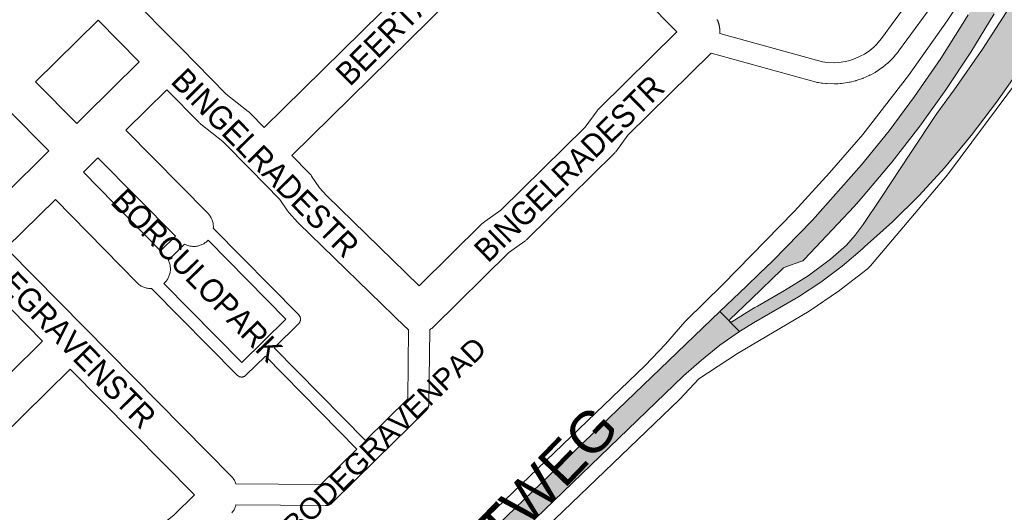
# Paper-space layout 'Layout1' of a CAD drawing. Header units: metres. Extents: x 123097 to 144122, y 392739 to 407589.
# Tile 271 of 510: x 129720 to 130047, y 399106 to 399270. Entities that reach past the tile are written whole.
import ezdxf
from ezdxf.enums import TextEntityAlignment as Align

# ---------------------------------------------------------------- set-up
doc = ezdxf.new("R2010")
doc.units = ezdxf.units.M
doc.header["$MEASUREMENT"] = 0
for name, color, linetype, lineweight in [('gs-anno-wegen algemeen tekst', 7, 'Continuous', 0), ('gs-knt-fietspaden', 7, 'Continuous', 0), ('gs-knt-hoofdweg', 7, 'Continuous', 0), ('gs-knt-paden', 7, 'Continuous', 0), ('gs-knt-wegen algemeen', 7, 'Continuous', 0), ('ir-ARC-asfalt-hoofdwegen-te inspecteren', 5, 'Continuous', 0)]:
    doc.layers.add(name, color=color, linetype=linetype, lineweight=lineweight)
doc.styles.add('Style-Arial', font='arial.ttf')

psp = doc.layouts.get("Layout1")

# ---------------------------------------------------------------- hatches: boundary and pattern name
at = {"layer": 'ir-ARC-asfalt-hoofdwegen-te inspecteren', "linetype": 'Continuous', "lineweight": 13}
for points in [[(129955.759, 399170.12), (129962.942, 399176.976), (129972.96, 399186.728), (129973.557, 399187.221), (129974.258, 399187.555), (129979.314, 399189.308), (129979.975, 399189.611), (129980.518, 399190.094), (129997.002, 399207.621), (130000, 399211.028), (130009.576, 399222.465), (130018.714, 399234.255), (130027.401, 399246.382), (130035.624, 399258.827), (130043.372, 399271.574), (130050.633, 399284.604), (130044.199, 399288.093), (130041.455, 399282.673), (130040.942, 399281.66), (130036.805, 399274.541), (130036.263, 399273.654), (130034.778, 399271.224), (130033.027, 399268.36), (130025.666, 399256.762), (130016.993, 399244.152), (130008.528, 399232.734), (129999.416, 399221.476), (129983.108, 399203.057), (129969.825, 399189.501), (129965.541, 399185.326), (129961.207, 399181.198), (129952.465, 399172.793), (129955.689, 399169.44), (129955.592, 399169.794)], [(130000.438, 399194.164), (130009.67, 399202.524), (130018.508, 399211.298), (130026.935, 399220.469), (130035.727, 399231.198), (130044.134, 399242.23), (130052.148, 399253.552), (130057.186, 399260.862), (130061.908, 399268.38), (130066.305, 399276.093), (130053.87, 399282.836), (130049.546, 399275.401), (130039.497, 399259.863), (130030.088, 399246.343), (130024.404, 399238.498), (130015.61, 399225.362), (130006.047, 399210.735), (130000, 399201.62), (129997.338, 399198.088), (129994.394, 399194.788), (129989.166, 399190.101), (129981.719, 399184.623), (129973.877, 399179.727), (129964.906, 399174.58), (129964.048, 399174.045), (129961.45, 399172.56), (129956.36, 399169.31), (129955.778, 399169.347), (129958.903, 399166.096), (129963.61, 399168.988), (129978.515, 399177.657), (129985.922, 399182.49), (129993.005, 399187.786), (129999.737, 399193.522)], [(129817.618, 399030.734), (129819.29, 399032.87), (129823.867, 399038.487), (129828.818, 399043.779), (129840.09, 399054.75), (129848.245, 399062.605), (129940.41, 399151.37), (129946.279, 399156.642), (129952.451, 399161.557), (129958.903, 399166.096), (129955.778, 399169.347), (129955.689, 399169.44), (129952.465, 399172.793), (129811.104, 399036.887), (129813.59, 399033.64), (129813.95, 399033.742), (129814.287, 399033.579), (129814.431, 399033.234), (129814.31, 399032.88)]]:
    psp.add_hatch(color=5, dxfattribs=at).paths.add_polyline_path(points, flags=0)

# ---------------------------------------------------------------- linework, layer by layer
at = {"layer": 'gs-knt-fietspaden', "color": 7, "linetype": 'Continuous', "flags": 128}
for points in [[(129952.417, 399264.986), (129986.484, 399255.601), (129987.235, 399255.471), (129988.104, 399255.387), (129990.475, 399255.306), (129991.842, 399255.395), (129994.095, 399255.744), (129995.52, 399256.09), (129997.284, 399256.687), (129999.002, 399257.45), (130000.416, 399258.214), (130002.151, 399259.41), (130003.493, 399260.484), (130004.543, 399261.558), (130004.853, 399261.875), (130006.08, 399263.35), (130019.66, 399282.107), (130022.846, 399287.484), (130026.6, 399295.928), (130029.17, 399301.709)], [(130035.249, 399298.102), (130033.014, 399293.076), (130029.177, 399284.445), (130029.12, 399284.322), (130029.057, 399284.2), (130028.99, 399284.082), (130025.618, 399278.39), (130025.539, 399278.263), (130025.526, 399278.244), (130025.441, 399278.121), (130011.697, 399259.138), (130011.626, 399259.043), (130011.552, 399258.951), (130010.159, 399257.277), (130010.067, 399257.171), (130009.971, 399257.069), (130008.364, 399255.424), (130008.263, 399255.325)], [(130008.263, 399255.325), (130008.157, 399255.229), (130008.048, 399255.138), (130006.441, 399253.851), (130006.341, 399253.774), (130006.239, 399253.701), (130004.244, 399252.326), (130004.138, 399252.256), (130004.031, 399252.19), (130003.921, 399252.128), (130002.219, 399251.209), (130002.099, 399251.147), (130001.976, 399251.089), (129999.986, 399250.205), (129999.837, 399250.143), (129999.685, 399250.088), (129997.621, 399249.391), (129997.476, 399249.345), (129997.328, 399249.306), (129995.61, 399248.887), (129995.464, 399248.855), (129995.318, 399248.829), (129992.763, 399248.433), (129992.608, 399248.413), (129992.452, 399248.399), (129991.584, 399248.343), (129990.756, 399248.289), (129990.64, 399248.284), (129990.525, 399248.282), (129990.409, 399248.284), (129987.755, 399248.375), (129987.646, 399248.38), (129987.538, 399248.389), (129986.429, 399248.496), (129986.297, 399248.511), (129986.167, 399248.532), (129985.116, 399248.714), (129984.949, 399248.747), (129984.784, 399248.788), (129949.509, 399258.506)], [(129856.212, 399166.696), (129855.948, 399142.257), (129855.942, 399142.086), (129855.927, 399141.915), (129855.905, 399141.745), (129855.874, 399141.576), (129855.834, 399141.409), (129855.787, 399141.245), (129855.732, 399141.082), (129855.669, 399140.923), (129855.598, 399140.767), (129855.519, 399140.614), (129855.434, 399140.466), (129855.341, 399140.322), (129855.241, 399140.182), (129855.134, 399140.048), (129855.021, 399139.919), (129854.902, 399139.796), (129838.347, 399123.473), (129824.006, 399109.333), (129823.888, 399109.222), (129823.765, 399109.117), (129823.637, 399109.017), (129823.505, 399108.923), (129823.368, 399108.835), (129823.228, 399108.754), (129823.083, 399108.68), (129822.936, 399108.612), (129822.786, 399108.551), (129822.633, 399108.497), (129822.477, 399108.45), (129822.32, 399108.41), (129822.161, 399108.378), (129822.001, 399108.353), (129821.839, 399108.336), (129821.677, 399108.326), (129821.515, 399108.323), (129791.954, 399108.55)], [(129834.856, 399129.889), (129848.944, 399143.779), (129849.193, 399166.772)], [(129791.976, 399115.57), (129820.114, 399115.354), (129831.994, 399127.067)]]:
    psp.add_lwpolyline(points, dxfattribs=at)
at = {"layer": 'gs-knt-hoofdweg', "color": 7, "linetype": 'Continuous', "flags": 128}
for points in [[(129826.283, 399057.502), (129927.668, 399154.883), (129934.403, 399161.941), (129940.794, 399169.299), (129941.005, 399169.532), (129941.225, 399169.758), (129953.273, 399181.604), (129977.224, 399206.094), (129988.806, 399218.772), (129999.842, 399231.537), (130015.018, 399251.135), (130027.796, 399269.252), (130039.021, 399286.316), (130042.991, 399293.508)], [(130051.75, 399250.211), (130028.217, 399218.505), (130028.063, 399218.305), (130027.904, 399218.11), (130002.423, 399187.948), (130002.202, 399187.697), (130001.97, 399187.455), (130001.729, 399187.224), (130001.478, 399187.002), (130001.218, 399186.792), (129992.228, 399179.807), (129992.023, 399179.654), (129991.814, 399179.506), (129982.396, 399173.111), (129982.191, 399172.977), (129981.983, 399172.849), (129958.257, 399158.775), (129945.495, 399150.36), (129939.138, 399143.698), (129938.892, 399143.45), (129837.429, 399045.995)]]:
    psp.add_lwpolyline(points, dxfattribs=at)
at = {"layer": 'gs-knt-paden', "color": 7, "linetype": 'Continuous', "flags": 128}
for points in [[(129784.439, 399200.434), (129812.779, 399171.6), (129812.844, 399171.53), (129812.906, 399171.457), (129812.965, 399171.381), (129813.019, 399171.303), (129813.071, 399171.222), (129813.118, 399171.139), (129813.161, 399171.053), (129813.2, 399170.966), (129813.234, 399170.877), (129813.265, 399170.786), (129813.291, 399170.694), (129813.313, 399170.6), (129813.33, 399170.506), (129813.343, 399170.411), (129813.351, 399170.316), (129813.355, 399170.22), (129813.354, 399170.125), (129813.348, 399170.029), (129813.339, 399169.934), (129813.324, 399169.839), (129813.305, 399169.745), (129813.282, 399169.652), (129813.254, 399169.561), (129813.222, 399169.471), (129813.185, 399169.382), (129813.144, 399169.295), (129813.1, 399169.211), (129813.051, 399169.128), (129812.999, 399169.048), (129812.942, 399168.971), (129812.882, 399168.896), (129812.819, 399168.824), (129812.752, 399168.756), (129804.588, 399160.75)], [(129767.982, 399181.998), (129793.847, 399155.848), (129808.501, 399170.217), (129782.723, 399196.445)], [(129831.994, 399127.067), (129801.717, 399157.936), (129795.232, 399151.577), (129795.16, 399151.51), (129795.085, 399151.446), (129795.007, 399151.386), (129794.926, 399151.33), (129794.843, 399151.279), (129794.757, 399151.231), (129794.668, 399151.187), (129794.578, 399151.148), (129794.486, 399151.114), (129794.392, 399151.084), (129794.297, 399151.058), (129794.201, 399151.037), (129794.104, 399151.021), (129794.006, 399151.01), (129793.908, 399151.004), (129793.81, 399151.002), (129793.711, 399151.005), (129793.613, 399151.013), (129793.516, 399151.026), (129793.419, 399151.043), (129793.323, 399151.066), (129793.228, 399151.093), (129793.135, 399151.124), (129793.044, 399151.16), (129792.954, 399151.2), (129792.866, 399151.245), (129792.781, 399151.294), (129792.698, 399151.348), (129792.618, 399151.405), (129792.541, 399151.466), (129792.467, 399151.53), (129792.396, 399151.598), (129763.907, 399180.401)], [(129804.588, 399160.75), (129834.856, 399129.889)]]:
    psp.add_lwpolyline(points, dxfattribs=at)
at = {"layer": 'gs-knt-wegen algemeen', "color": 7, "linetype": 'Continuous', "flags": 128}
for points in [[(129801.355, 399233.802), (129885.744, 399317.038)], [(129894.884, 399307.767), (129810.484, 399224.519)], [(129755.493, 399278.602), (129773.735, 399260.103), (129788.705, 399244.921), (129796.012, 399239.161), (129796.223, 399238.987), (129796.427, 399238.804), (129796.623, 399238.613), (129801.355, 399233.802)], [(129810.484, 399224.519), (129816.244, 399218.663), (129816.454, 399218.439), (129816.653, 399218.205), (129816.841, 399217.962), (129817.017, 399217.711), (129819.631, 399213.793), (129821.929, 399211.219), (129852.727, 399181.323), (129873.641, 399201.939), (129873.832, 399202.12), (129874.03, 399202.293), (129874.235, 399202.458), (129874.447, 399202.614), (129879.753, 399206.375), (129907.707, 399233.945), (129911.716, 399239.376), (129911.871, 399239.577), (129912.033, 399239.772), (129912.203, 399239.961), (129912.38, 399240.142), (129938.136, 399265.573), (129927.525, 399276.369)], [(129746.222, 399269.461), (129725.475, 399249.002)], [(129759.891, 399255.598), (129746.222, 399269.461)], [(129951.54, 399269.681), (129951.583, 399269.587), (129951.624, 399269.492), (129951.664, 399269.397), (129951.703, 399269.302), (129951.741, 399269.205), (129951.779, 399269.109), (129951.815, 399269.013), (129951.85, 399268.915), (129951.884, 399268.818), (129951.917, 399268.72), (129951.949, 399268.622), (129951.981, 399268.524), (129952.011, 399268.425), (129952.04, 399268.325), (129952.068, 399268.227), (129952.095, 399268.127), (129952.121, 399268.026), (129952.147, 399267.926), (129952.17, 399267.826), (129952.193, 399267.725), (129952.215, 399267.624), (129952.236, 399267.523), (129952.256, 399267.422), (129952.275, 399267.32), (129952.293, 399267.218), (129952.309, 399267.116), (129952.325, 399267.015), (129952.34, 399266.912), (129952.353, 399266.81), (129952.366, 399266.707), (129952.377, 399266.605), (129952.388, 399266.502), (129952.397, 399266.399), (129952.405, 399266.296), (129952.412, 399266.194), (129952.418, 399266.09), (129952.423, 399265.987), (129952.427, 399265.883), (129952.43, 399265.781), (129952.432, 399265.677), (129952.433, 399265.574), (129952.433, 399265.47), (129952.432, 399265.368), (129952.429, 399265.264), (129952.426, 399265.161), (129952.421, 399265.057), (129952.417, 399264.986)], [(129949.509, 399258.506), (129921.89, 399231.235), (129917.88, 399225.802), (129917.725, 399225.6), (129917.562, 399225.404), (129917.391, 399225.215), (129917.213, 399225.033), (129888.519, 399196.734), (129888.328, 399196.553), (129888.129, 399196.379), (129887.924, 399196.214), (129887.712, 399196.058), (129882.406, 399192.297), (129857.332, 399167.58), (129857.205, 399167.458), (129857.099, 399167.361), (129856.966, 399167.246), (129856.856, 399167.154), (129856.717, 399167.045), (129856.602, 399166.959), (129856.459, 399166.857), (129856.34, 399166.777), (129856.212, 399166.696)], [(129725.475, 399249.002), (129739.16, 399235.167), (129741.68, 399237.651), (129759.891, 399255.598)], [(129769.033, 399246.327), (129755.457, 399232.948), (129782.581, 399205.436), (129782.799, 399205.204), (129783.006, 399204.96), (129783.201, 399204.707), (129783.383, 399204.444), (129783.552, 399204.173), (129783.708, 399203.894), (129783.85, 399203.608), (129783.977, 399203.315), (129784.09, 399203.016), (129784.188, 399202.712), (129784.271, 399202.403), (129784.339, 399202.091), (129784.391, 399201.775), (129784.428, 399201.458), (129784.449, 399201.139), (129784.455, 399200.82), (129784.445, 399200.5), (129784.439, 399200.434)], [(129849.193, 399166.772), (129849.107, 399166.829), (129848.962, 399166.93), (129848.847, 399167.015), (129848.707, 399167.123), (129848.596, 399167.213), (129848.462, 399167.328), (129848.356, 399167.424), (129848.228, 399167.545), (129812.694, 399202.039), (129812.53, 399202.204), (129812.372, 399202.374), (129809.614, 399205.463), (129809.416, 399205.695), (129809.23, 399205.937), (129809.055, 399206.186), (129806.528, 399209.973), (129796.643, 399220.024), (129787.629, 399229.19), (129780.325, 399234.947), (129780.116, 399235.119), (129779.914, 399235.3), (129779.72, 399235.489), (129769.033, 399246.327)], [(129707.399, 399203.865), (129727.583, 399223.758), (129729.887, 399226.028), (129716.205, 399239.861)], [(129741.345, 399219.04), (129766.951, 399192.901), (129771.886, 399197.74), (129746.184, 399223.809), (129741.345, 399219.04)], [(129727.841, 399162.932), (129706.987, 399184.075), (129706.824, 399184.247), (129706.666, 399184.425), (129706.516, 399184.608), (129701.964, 399190.364), (129701.774, 399190.618), (129701.596, 399190.881), (129701.431, 399191.152), (129701.279, 399191.43), (129701.186, 399191.622), (129673.9, 399219.3)], [(129763.907, 399180.401), (129763.878, 399180.399), (129763.563, 399180.399), (129763.249, 399180.413), (129762.936, 399180.443), (129762.624, 399180.488), (129762.315, 399180.548), (129762.01, 399180.623), (129761.708, 399180.712), (129761.411, 399180.816), (129761.12, 399180.934), (129760.834, 399181.066), (129760.555, 399181.212), (129760.284, 399181.371), (129760.02, 399181.543), (129759.766, 399181.727), (129759.52, 399181.924), (129759.284, 399182.132), (129759.059, 399182.352), (129732.072, 399209.901), (129715.797, 399193.862)], [(129782.723, 399196.445), (129782.516, 399196.23), (129782.283, 399196.012), (129782.039, 399195.805), (129781.786, 399195.61), (129781.523, 399195.428), (129781.252, 399195.259), (129780.973, 399195.103), (129780.687, 399194.962), (129780.394, 399194.834), (129780.095, 399194.721), (129779.791, 399194.623), (129779.482, 399194.54), (129779.17, 399194.472), (129778.854, 399194.42), (129778.537, 399194.383), (129778.218, 399194.362), (129777.899, 399194.356), (129777.579, 399194.366), (129777.261, 399194.392), (129776.944, 399194.434), (129776.63, 399194.49), (129776.318, 399194.563), (129776.011, 399194.65), (129775.708, 399194.752), (129775.411, 399194.869), (129775.12, 399195.001), (129774.932, 399195.097), (129769.536, 399189.806), (129769.608, 399189.661), (129769.734, 399189.373), (129769.846, 399189.079), (129769.944, 399188.78), (129770.027, 399188.476), (129770.096, 399188.169), (129770.149, 399187.859), (129770.187, 399187.547), (129770.211, 399187.233), (129770.219, 399186.919), (129770.212, 399186.604), (129770.19, 399186.29), (129770.152, 399185.978), (129770.1, 399185.668), (129770.033, 399185.36), (129769.95, 399185.057), (129769.854, 399184.757), (129769.743, 399184.463), (129769.618, 399184.174), (129769.479, 399183.892), (129769.326, 399183.617), (129769.161, 399183.349), (129768.982, 399183.09), (129768.792, 399182.839), (129768.589, 399182.599), (129768.376, 399182.368), (129768.151, 399182.148), (129767.982, 399181.998)], [(129715.797, 399193.862), (129716.507, 399192.963), (129741.692, 399167.429), (129790.457, 399118.019), (129790.675, 399117.787), (129790.881, 399117.544), (129791.076, 399117.292), (129791.257, 399117.031), (129791.426, 399116.76), (129791.582, 399116.482), (129791.723, 399116.197), (129791.851, 399115.905), (129791.964, 399115.607), (129791.976, 399115.57)], [(129660.014, 399106.629), (129690.101, 399136.323), (129690.328, 399136.536), (129690.565, 399136.738), (129690.811, 399136.929), (129691.066, 399137.108), (129691.33, 399137.274), (129691.601, 399137.428), (129691.879, 399137.568), (129692.163, 399137.695), (129692.453, 399137.808), (129692.749, 399137.908), (129693.048, 399137.993), (129705.776, 399141.275), (129727.841, 399162.932)], [(129676.077, 399050.059), (129726.781, 399063.337), (129727.294, 399063.578), (129761.51, 399097.203), (129761.736, 399097.415), (129761.972, 399097.616), (129771.463, 399105.313), (129778.169, 399111.934), (129736.985, 399153.664)], [(129736.985, 399153.664), (129713.651, 399130.761), (129713.425, 399130.549), (129713.189, 399130.349), (129712.943, 399130.159), (129712.689, 399129.982), (129712.427, 399129.817), (129712.157, 399129.664), (129711.88, 399129.525), (129711.597, 399129.399), (129711.309, 399129.286), (129711.015, 399129.188), (129710.717, 399129.103), (129697.998, 399125.823)], [(129791.954, 399108.55), (129791.9, 399108.349), (129791.809, 399108.063), (129791.705, 399107.78), (129791.588, 399107.503), (129791.459, 399107.232), (129791.317, 399106.967), (129791.163, 399106.708), (129790.997, 399106.457), (129790.82, 399106.215), (129790.631, 399105.98)]]:
    psp.add_lwpolyline(points, dxfattribs=at)
at = {"layer": 'ir-ARC-asfalt-hoofdwegen-te inspecteren', "color": 5, "linetype": 'Continuous', "lineweight": 13, "flags": 128}
psp.add_lwpolyline([(130049.546, 399275.401), (130039.497, 399259.863), (130030.088, 399246.343), (130024.404, 399238.498), (130015.61, 399225.362), (130006.047, 399210.735), (130000, 399201.62), (129997.338, 399198.088), (129994.394, 399194.788), (129989.166, 399190.101), (129981.719, 399184.623), (129973.877, 399179.727), (129964.906, 399174.58), (129964.048, 399174.045), (129961.45, 399172.56), (129956.36, 399169.31), (129955.778, 399169.347), (129958.903, 399166.096), (129963.61, 399168.988), (129978.515, 399177.657), (129985.922, 399182.49), (129993.005, 399187.786), (129999.737, 399193.522), (130000.438, 399194.164), (130009.67, 399202.524), (130018.508, 399211.298), (130026.935, 399220.469), (130035.727, 399231.198), (130044.134, 399242.23), (130052.148, 399253.552)], dxfattribs=at)
at = {"layer": 'ir-ARC-asfalt-hoofdwegen-te inspecteren', "color": 5, "linetype": 'Continuous', "lineweight": 13}
psp.add_lwpolyline([(130034.778, 399271.224), (130033.027, 399268.36), (130025.666, 399256.762), (130016.993, 399244.152), (130008.528, 399232.734), (129999.416, 399221.476), (129983.108, 399203.057), (129969.825, 399189.501), (129965.541, 399185.326), (129961.207, 399181.198), (129952.465, 399172.793), (129955.689, 399169.44), (129955.592, 399169.794), (129955.759, 399170.12), (129962.942, 399176.976), (129972.96, 399186.728), (129973.557, 399187.221), (129974.258, 399187.555), (129979.314, 399189.308), (129979.975, 399189.611), (129980.518, 399190.094), (129997.002, 399207.621), (130000, 399211.028), (130009.576, 399222.465), (130018.714, 399234.255), (130027.401, 399246.382), (130035.624, 399258.827), (130043.372, 399271.574)], dxfattribs=at)
psp.add_lwpolyline([(129817.618, 399030.734), (129819.29, 399032.87), (129823.867, 399038.487), (129828.818, 399043.779), (129840.09, 399054.75), (129848.245, 399062.605), (129940.41, 399151.37), (129946.279, 399156.642), (129952.451, 399161.557), (129958.903, 399166.096), (129955.778, 399169.347), (129955.689, 399169.44), (129952.465, 399172.793), (129811.104, 399036.887), (129813.59, 399033.64), (129813.95, 399033.742), (129814.287, 399033.579), (129814.431, 399033.234), (129814.31, 399032.88)], close=True, dxfattribs=at)

# ---------------------------------------------------------------- texts
at = {"layer": 'gs-anno-wegen algemeen tekst', "color": 7, "style": 'Style-Arial', "width": 0.909091}
for s, rotation, p in [('BEERTASTR', 44.74071, (129847.866, 399270.562)), ('BINGELRADESTR', 314.62731, (129801.723, 399222.093)), ('BINGELRADESTR', 44.33148, (129902.44, 399220.228)), ('BORCULOPARK', 314.46522, (129779.017, 399184.748)), ('BODEGRAVENSTR', 314.35983, (129732.415, 399167.564))]:
    psp.add_text(s, height=7.7, rotation=rotation, dxfattribs=at).set_placement(p, align=Align.MIDDLE_CENTER)
at = {"layer": 'gs-anno-wegen algemeen tekst', "color": 7, "style": 'Style-Arial'}
for s, height, rotation, p in [('BODEGRAVENPAD', 7, 44.21808, (129841.273, 399131.304)), ('BURG. V. VOORSTWEG', 13.6, 46.10641, (129840.635, 399060.917))]:
    psp.add_text(s, height=height, rotation=rotation, dxfattribs=at).set_placement(p, align=Align.MIDDLE_CENTER)

doc.saveas('drawing.dxf')
